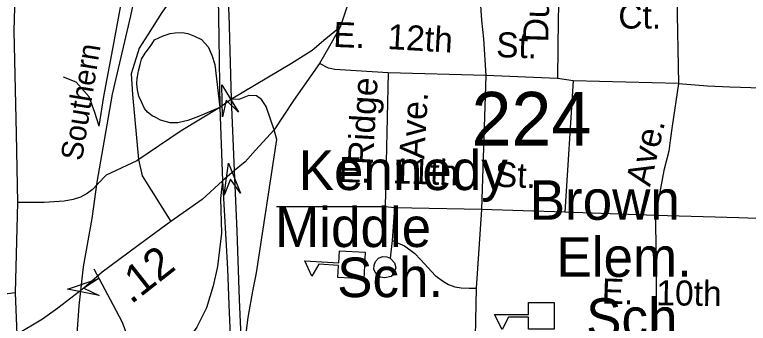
# Model space of a CAD drawing. Extents: x 1547597 to 1699558, y 810033 to 920809.
# Drawn here: x 1633958 to 1636736, y 860062 to 861231 of the extents above; entities that cross this region are included whole.
import ezdxf

# ---------------------------------------------------------------- set-up
doc = ezdxf.new("R2010")
doc.units = 0
for name, color, linetype in [('Exist Cultural Educational Facility High CELL', 7, 'Continuous'), ('Exist Cultural Educational Facility High Label', 7, 'Continuous'), ('Exist Railroad Mainline', 7, 'Continuous'), ('Exist Railroad Mainline Label', 7, 'Continuous'), ('Exist Railroad Siding', 7, 'Continuous'), ('Exist Road Non-System Type 51', 7, 'Continuous'), ('Exist Road Non-System Type 51 Label', 7, 'Continuous'), ('Exist Road Primary US Divided Attributed', 7, 'Continuous'), ('Exist Road Primary US Ramp 1 Lane  Attributed', 7, 'Continuous'), ('Exist Road Secondary Mileage Hundredths English Label', 7, 'Continuous'), ('Exist Road Secondary Structure Standard Bridge Attributed CELL', 7, 'Continuous'), ('Exist Road Secondary Structure Standard Bridge Number Label', 7, 'Continuous'), ('Exist Road Secondary Type 51 Attributed', 7, 'Continuous')]:
    doc.layers.add(name, color=color, linetype=linetype)

msp = doc.modelspace()

# ---------------------------------------------------------------- linework, layer by layer
at = {"layer": 'Exist Cultural Educational Facility High CELL'}
for points in [[(1635279.7, 860229.8), (1635181.9, 860235.2), (1635184.5, 860281.2), (1635109.5, 860285.4), (1635082.7, 860239.7), (1635056.7, 860297.9), (1635185, 860290.8), (1635187.5, 860336.7), (1635285.3, 860331.3)], [(1636001.3, 860039.1), (1635903.4, 860039.1), (1635903.4, 860085.1), (1635828.3, 860085.1), (1635804, 860038.1), (1635774.9, 860094.7), (1635903.4, 860094.7), (1635903.4, 860140.8), (1636001.3, 860140.8)]]:
    msp.add_lwpolyline(points, close=True, dxfattribs=at)
at = {"layer": 'Exist Railroad Mainline'}
msp.add_lwpolyline([(1634174.8, 859733.3), (1634201.4, 860128.5), (1634217.9, 860275.7), (1634251.6, 860458.4), (1634269.6, 860597.1), (1634293.2, 860726.7), (1634327.8, 860930.3), (1634397.8, 861227.1), (1634494, 861676.8), (1634545.3, 861927.8), (1634619.6, 862334.9), (1634700.3, 862699.8), (1634742.7, 862885.3), (1634814.7, 863208.6), (1634895.3, 863561.5), (1634988.4, 863968.5), (1635096.9, 864481.1), (1635173.4, 864832.2), (1635207.7, 865013.8)], dxfattribs=at)
at = {"layer": 'Exist Railroad Siding'}
for points in [[(1634278.3, 860809), (1634295.8, 860920.7), (1634330.1, 861102.3), (1634381.6, 861383.6), (1634439, 861659), (1634500.9, 861964.3), (1634564.6, 862245.6), (1634617.6, 862492.8), (1634672.6, 862726.2), (1634710.8, 862891.7), (1634763.8, 863137.2), (1634839.6, 863442.2), (1634892.9, 863701.7), (1634962.8, 864000.8), (1635007.7, 864218.2), (1635079.9, 864563.3), (1635147.7, 864856.5), (1635177.8, 865018.2), (1635376.9, 865895.8), (1635409, 866067.5), (1635474.5, 866336.7), (1635529.7, 866578.1), (1635559.3, 866718)], [(1634278.3, 860809), (1634260.9, 860861.2), (1634239.7, 860919.4), (1634190.4, 860976.1), (1634142.8, 860994.6)]]:
    msp.add_lwpolyline(points, dxfattribs=at)
at = {"layer": 'Exist Road Non-System Type 51'}
for p, q in [((1636465.5, 861303.7), (1636471.8, 860970.5)), ((1635372.8, 861011.2), (1635360.7, 860502.8)), ((1635742.2, 861001.1), (1635372.8, 861011.2)), ((1635742.2, 861001.1), (1635726.2, 860492.8)), ((1636013.3, 860989.1), (1635742.2, 861001.1)), ((1636073.5, 860981), (1636013.3, 860989.1)), ((1636073.5, 860981), (1636041.4, 860482.7)), ((1636471.8, 860970.5), (1636073.5, 860981)), ((1634725.2, 860874.1), (1634725.2, 860874.1)), ((1633969, 860520), (1633959, 860177.7)), ((1635360.7, 860502.8), (1634949.1, 860502.8)), ((1635396.9, 860498.8), (1635360.7, 860502.8)), ((1635396.9, 860498.8), (1635388.1, 860375.4)), ((1635726.2, 860492.8), (1635396.9, 860498.8)), ((1635726.2, 860492.8), (1635705.2, 860194.9)), ((1636041.4, 860482.7), (1635726.2, 860492.8)), ((1636384.8, 860470.7), (1636041.4, 860482.7)), ((1636384.8, 860470.7), (1636388.9, 860036.6)), ((1635388.1, 860375.4), (1635380.3, 860308))]:
    msp.add_line(p, q, dxfattribs=at)
for points in [[(1635756.9, 862258.5), (1635742.9, 861982.1), (1635728.2, 861664.4), (1635720.7, 861420.4), (1635717.8, 861360.7), (1635719.1, 861304.6), (1635725.4, 861210.6), (1635732.8, 861140.4), (1635742.2, 861001.1)], [(1636175.5, 861723.8), (1636145.5, 861693.2), (1636110.9, 861656.9), (1636074.5, 861605.6), (1636054.7, 861562.7), (1636037.8, 861516), (1636029.1, 861462.2), (1636023.2, 861407.9), (1636018.8, 861319.1), (1636015.6, 861212.3), (1636014.4, 861104.3), (1636013.3, 860989.1)], [(1633963.4, 861481.4), (1633954.6, 861169.6), (1633963.9, 860780.3), (1633969, 860520)], [(1635372.8, 861011.2), (1635170, 861023.2), (1635145.9, 861029.2), (1635112.7, 861045.8)], [(1636471.8, 860970.5), (1636447.4, 860808.4), (1636441, 860754), (1636435, 860713.8), (1636417, 860640.7), (1636384.8, 860470.7)], [(1636471.8, 860970.5), (1636581.8, 860961.4), (1636666.6, 860957.9), (1636786, 860954.7), (1636838.3, 860949.5), (1636967.7, 860936.7), (1637023.8, 860918.7), (1637086.6, 860889.6), (1637143.4, 860846.4), (1637229.7, 860766.2)], [(1634735.1, 860880.1), (1634588.4, 860791.6), (1634420.5, 860678)], [(1634420.5, 860678), (1634304.3, 860622.8), (1634273.9, 860591.4), (1634251.4, 860568), (1634231.7, 860554), (1634207.4, 860540.1), (1634179.2, 860530.7), (1634145, 860525), (1634069.1, 860520.1), (1633969, 860520)], [(1637003.6, 860449.6), (1636700.7, 860460.8), (1636384.8, 860470.7)], [(1635388.1, 860375.4), (1635433.7, 860354.7), (1635473.1, 860326.3), (1635494.9, 860303.8), (1635524.4, 860271.4), (1635549.9, 860243.1), (1635581.6, 860220.6), (1635601.4, 860208.4), (1635625.2, 860200.1), (1635649.1, 860195.6), (1635679.2, 860195.2), (1635705.2, 860194.9)], [(1635380.3, 860308), (1635396.3, 860290.4), (1635400.8, 860271.9), (1635394.2, 860253.2), (1635384.1, 860239.4), (1635360, 860233.7), (1635342, 860236.1), (1635325.1, 860249.8), (1635318.4, 860266.4), (1635318.7, 860282.4), (1635324.8, 860296.3), (1635335.1, 860308.1), (1635351, 860315.3), (1635367.2, 860313.6), (1635380.3, 860308)], [(1634257.3, 860267.5), (1634329.4, 860132.4), (1634364.4, 860066), (1634374, 860041.8), (1634383.5, 860009.8), (1634392.9, 859969.6), (1634402.3, 859921.4), (1634409.5, 859871.4)], [(1633959, 860177.7), (1633833.2, 860160.1), (1633591.7, 860079.5), (1633315.1, 859983.9), (1633181.8, 859918.4)], [(1633959, 860177.7), (1633966.5, 860019.1)], [(1635705.2, 860194.9), (1635698.7, 859889.1), (1635689.3, 859501.2)]]:
    msp.add_lwpolyline(points, dxfattribs=at)
at = {"layer": 'Exist Road Primary US Divided Attributed'}
for points in [[(1634778.5, 860911.5), (1634770.3, 861233.7), (1634761.9, 861373.9), (1634761, 861512), (1634750.8, 861724.5), (1634750.8, 861911.8)], [(1634705.1, 861888.9), (1634718.5, 861526.8), (1634727.7, 861369.4), (1634730.6, 861144.5), (1634735.1, 860880.1)], [(1634790.3, 860640.8), (1634778.5, 860911.5)], [(1634735.1, 860880.1), (1634745, 860601.3)], [(1634838.6, 859497.1), (1634809.8, 860151.4), (1634800.4, 860410.6), (1634790.3, 860640.8)], [(1634745, 860601.3), (1634763.7, 860268.4), (1634768.6, 860131.1), (1634778.5, 859900.2), (1634780.4, 859780.1), (1634785, 859496.5)]]:
    msp.add_lwpolyline(points, dxfattribs=at)
at = {"layer": 'Exist Road Primary US Ramp 1 Lane  Attributed'}
msp.add_line((1634778.5, 860911.5), (1634735.1, 860880.1), dxfattribs=at)
for points in [[(1634705.1, 861888.9), (1634694.6, 861666.2), (1634690.3, 861631.4), (1634672.7, 861553.6), (1634633.4, 861432.8), (1634594, 861360.6), (1634548.6, 861285.8), (1634515, 861239.4), (1634463.8, 861157.8), (1634428.7, 861105), (1634398.6, 861007.1), (1634404, 860928.8), (1634427, 860682.4), (1634440.3, 860620.8), (1634549, 860447.1)], [(1635190.1, 861184.1), (1635136.8, 861140.3), (1635084.2, 861095.1), (1635005.8, 861046.8), (1634778.5, 860911.5)], [(1634422.4, 860996.4), (1634426.5, 861018.7), (1634432.6, 861042.1), (1634437.5, 861063), (1634452.3, 861085.1), (1634468.2, 861107.2), (1634476.8, 861119.5), (1634487.7, 861135.6), (1634519.7, 861151.6), (1634546.8, 861159.6), (1634566, 861162.8), (1634592.3, 861163.8), (1634613.2, 861160.1), (1634639, 861150.3), (1634664.8, 861136.7), (1634690.6, 861109.7), (1634705.1, 861077.5), (1634715.6, 861043), (1634735.1, 860880.1)], [(1634735.1, 860880.1), (1634654, 860846), (1634613.2, 860830.6), (1634576.3, 860822), (1634546.8, 860822), (1634510.1, 860831.6), (1634492.5, 860841.2), (1634478.1, 860847.6), (1634460.5, 860862), (1634449.6, 860876.3), (1634437.9, 860901.6), (1634428.4, 860922.4), (1634422.8, 860946.2), (1634420.3, 860969.5), (1634421.5, 860991.7), (1634422.4, 860996.4)], [(1634940.4, 860794.6), (1634927.5, 860832), (1634910.3, 860883.5), (1634892, 860910.4), (1634873.8, 860924.3), (1634844.8, 860925.4), (1634806.2, 860909.3), (1634778.5, 860911.5)], [(1634838.6, 859497.1), (1634842.7, 859610.8), (1634832.3, 859963.7), (1634834.5, 860024), (1634842, 860083.9), (1634859.2, 860183.8), (1634873.6, 860253.5), (1634950.9, 860758.3), (1634940.4, 860794.6)], [(1634745, 860601.3), (1634736.7, 860534.4), (1634740.5, 860403.9), (1634725.5, 860276.7), (1634710.1, 860203.6), (1634683.8, 860120.8), (1634648, 860047.2), (1634581.3, 859953.9), (1634549, 859910), (1634524.2, 859881.4), (1634501.4, 859856.7), (1634474.7, 859824.3), (1634447.9, 859785.9), (1634438.8, 859749.6), (1634433.3, 859697), (1634433.3, 859651.6), (1634435.2, 859613.6), (1634437, 859586.3), (1634438.8, 859546.4), (1634453.9, 859494.6)]]:
    msp.add_lwpolyline(points, dxfattribs=at)
at = {"layer": 'Exist Road Secondary Structure Standard Bridge Attributed CELL'}
for points in [[(1634744.5, 860843.9), (1634742.2, 860965.8), (1634805.2, 860861.4), (1634759.1, 860907.3)], [(1634751, 860547.3), (1634767.8, 860668.1), (1634813.6, 860555.1), (1634775.3, 860607.6)], [(1634277.9, 860167.2), (1634158.4, 860191), (1634273.8, 860230.1), (1634219.2, 860195)]]:
    msp.add_lwpolyline(points, close=True, dxfattribs=at)
at = {"layer": 'Exist Road Secondary Type 51 Attributed'}
for points in [[(1635297, 863680.8), (1635332.7, 863568.7), (1635350.2, 863496.8), (1635377.4, 863367.5), (1635386.1, 863245.7), (1635385.2, 863115.5), (1635388.1, 862929.8), (1635385.2, 862643), (1635385.2, 862514.7), (1635380.9, 862341.1), (1635382.4, 862274.4), (1635364.5, 861928.7), (1635355.1, 861763.2), (1635329.9, 861610.6), (1635257.5, 861383.1), (1635225.1, 861286.2), (1635190.1, 861184.1)], [(1635190.1, 861184.1), (1635150.5, 861111.7), (1635112.7, 861045.8), (1635013.7, 860906), (1634940.4, 860794.6)], [(1634940.4, 860794.6), (1634869.3, 860718), (1634830.4, 860673.8), (1634790.3, 860640.8)], [(1634790.3, 860640.8), (1634745, 860601.3)], [(1634745, 860601.3), (1634667.9, 860531.2), (1634549, 860447.1)], [(1634549, 860447.1), (1634454.6, 860378.2), (1634289.2, 860256), (1634219.2, 860195)], [(1634219.2, 860195), (1634120.8, 860119.1), (1634063.5, 860077.9), (1633959.7, 860015), (1633814.8, 859919.7), (1633558.3, 859733.4), (1633395.8, 859620.9), (1633350.6, 859589.2)]]:
    msp.add_lwpolyline(points, dxfattribs=at)

# ---------------------------------------------------------------- texts
at = {"layer": 'Exist Cultural Educational Facility High Label'}
for s, p in [('Kennedy', (1635033.4, 860566.7)), ('Brown', (1635908.5, 860453.9)), ('Middle', (1634944.3, 860350.8)), ('Elem.', (1636009.8, 860237.8)), ('Sch.', (1635179.2, 860160.9)), ('Sch.', (1636122.2, 860006.7))]:
    msp.add_text(s, height=150, dxfattribs=at).set_placement(p)
at = {"layer": 'Exist Railroad Mainline Label'}
msp.add_text('Southern', height=82.02, rotation=80.833, dxfattribs=at).set_placement((1634212.4, 860674.7))
at = {"layer": 'Exist Road Non-System Type 51 Label'}
for s, rotation, p in [('Dublin', 88.3002, (1635978, 861125.6)), ('Ct.', 0.0351, (1636244.1, 861178.7)), ('E.', 357.7182, (1635163.1, 861109.4)), ('12th', 356.6943, (1635367.7, 861101.6)), ('St.', 357.8797, (1635780, 861071)), ('Ridge', 86.6933, (1635313.9, 860659.6)), ('Ave.', 86.6933, (1635508.9, 860682.5)), ('Ave.', 76.8243, (1636363.9, 860576.7)), ('E.', 358.477, (1635184.6, 860597.6)), ('11th', 358.1322, (1635388.8, 860592.6)), ('St.', 357.7261, (1635775.2, 860579.6)), ('E.', 358.161, (1636180.1, 860137)), ('10th', 359.1829, (1636387.5, 860130.4))]:
    msp.add_text(s, height=95, rotation=rotation, dxfattribs=at).set_placement(p)
at = {"layer": 'Exist Road Secondary Mileage Hundredths English Label'}
msp.add_text('.12', height=120, rotation=38.2081, dxfattribs=at).set_placement((1634398.6, 860131.5))
at = {"layer": 'Exist Road Secondary Structure Standard Bridge Number Label'}
msp.add_text('224', height=203.41, dxfattribs=at).set_placement((1635688.1, 860735.2))

doc.saveas('drawing.dxf')
